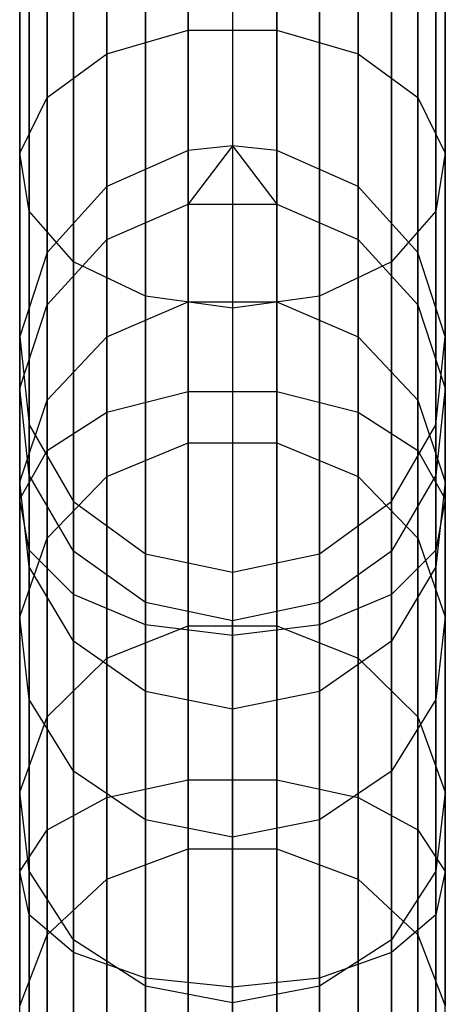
# Model space of a CAD drawing. Extents: x -189 to 189, y -189 to 189.
# Tile 310 of 591: x -0.99 to 0.99, y 177.72 to 182.32. Entities that reach past the tile are written whole.
import ezdxf

# ---------------------------------------------------------------- set-up
doc = ezdxf.new("R2010")
doc.units = 0
doc.header["$LTSCALE"] = 25.4
doc.layers.get('0').update_dxf_attribs({"linetype": 'CONTINUOUS'})

# ---------------------------------------------------------------- blocks, each defined once
blk = doc.blocks.new('CAMELEON-KENAI-C-12244_STL')
at = {"color": 0}
for p, q in [((-0.2079, 189.4034, -30.9634), (-0.2079, 181.7114, -140.9634)), ((-0.2079, 189.4034, -30.9634), (-0.2079, 181.7114, -140.9634)), ((0, 189.4252, -30.9649), (0, 181.7332, -140.9649)), ((0, 189.4252, -30.9649), (0, 181.7332, -140.9649)), ((0.2079, 189.4034, -30.9634), (0.2079, 181.7114, -140.9634)), ((0.2079, 189.4034, -30.9634), (0.2079, 181.7114, -140.9634)), ((-0.5878, 189.2346, -30.9516), (-0.5878, 181.5427, -140.9516)), ((-0.5878, 189.2346, -30.9516), (-0.5878, 181.5427, -140.9516)), ((0.5878, 189.2346, -30.9516), (0.5878, 181.5427, -140.9516)), ((0.5878, 189.2346, -30.9516), (0.5878, 181.5427, -140.9516)), ((-0.866, 188.9264, -30.93), (-0.866, 181.2344, -140.93)), ((-0.866, 188.9264, -30.93), (-0.866, 181.2344, -140.93)), ((0.866, 188.9264, -30.93), (0.866, 181.2344, -140.93)), ((0.866, 188.9264, -30.93), (0.866, 181.2344, -140.93)), ((-0.9945, 188.5319, -30.9024), (-0.9945, 180.8399, -140.9024)), ((-0.9945, 188.5319, -30.9024), (-0.9945, 180.8399, -140.9024)), ((0.9945, 188.5319, -30.9024), (0.9945, 180.8399, -140.9024)), ((0.9945, 188.5319, -30.9024), (0.9945, 180.8399, -140.9024)), ((-0.9511, 188.1193, -30.8736), (-0.9511, 180.4274, -140.8736)), ((-0.9511, 188.1193, -30.8736), (-0.9511, 180.4274, -140.8736)), ((0.9511, 188.1193, -30.8736), (0.9511, 180.4274, -140.8736)), ((0.9511, 188.1193, -30.8736), (0.9511, 180.4274, -140.8736)), ((-0.7431, 187.7601, -30.8485), (-0.7431, 180.0682, -140.8484)), ((-0.7431, 187.7601, -30.8485), (-0.7431, 180.0682, -140.8484)), ((0.7431, 187.7601, -30.8485), (0.7431, 180.0682, -140.8484)), ((0.7431, 187.7601, -30.8485), (0.7431, 180.0682, -140.8484)), ((-0.4067, 187.5163, -30.8314), (-0.4067, 179.8243, -140.8314)), ((-0.4067, 187.5163, -30.8314), (-0.4067, 179.8243, -140.8314)), ((0.4067, 187.5163, -30.8314), (0.4067, 179.8243, -140.8314)), ((0.4067, 187.5163, -30.8314), (0.4067, 179.8243, -140.8314)), ((0, 187.4301, -30.8254), (0, 179.7381, -140.8254)), ((0, 187.4301, -30.8254), (0, 179.7381, -140.8254)), ((-0.2079, 182.2737, -13.6976), (-0.2079, 183.8188, -15.1929)), ((-0.2079, 182.2737, -13.6976), (-0.2079, 183.8188, -15.1929)), ((0.2079, 182.2737, -13.6976), (0.2079, 183.8188, -15.1929)), ((0.2079, 182.2737, -13.6976), (0.2079, 183.8188, -15.1929)), ((-0.5878, 182.1625, -13.8251), (-0.5878, 183.6951, -15.3083)), ((-0.5878, 182.1625, -13.8251), (-0.5878, 183.6951, -15.3083)), ((0.5878, 182.1625, -13.8251), (0.5878, 183.6951, -15.3083)), ((0.5878, 182.1625, -13.8251), (0.5878, 183.6951, -15.3083)), ((-0.866, 181.9593, -14.0578), (-0.866, 183.4691, -15.519)), ((-0.866, 181.9593, -14.0578), (-0.866, 183.4691, -15.519)), ((0.866, 181.9593, -14.0578), (0.866, 183.4691, -15.519)), ((0.866, 181.9593, -14.0578), (0.866, 183.4691, -15.519)), ((-0.9945, 181.6991, -14.3557), (-0.9945, 183.1799, -15.7887)), ((-0.9945, 181.6991, -14.3557), (-0.9945, 183.1799, -15.7887)), ((0.9945, 181.6991, -14.3557), (0.9945, 183.1799, -15.7887)), ((0.9945, 181.6991, -14.3557), (0.9945, 183.1799, -15.7887)), ((-0.9511, 181.4272, -14.6672), (-0.9511, 182.8774, -16.0708)), ((-0.9511, 181.4272, -14.6672), (-0.9511, 182.8774, -16.0708)), ((0.9511, 181.4272, -14.6672), (0.9511, 182.8774, -16.0708)), ((0.9511, 181.4272, -14.6672), (0.9511, 182.8774, -16.0708)), ((-0.7431, 181.1903, -14.9385), (-0.7431, 182.614, -16.3164)), ((-0.7431, 181.1903, -14.9385), (-0.7431, 182.614, -16.3164)), ((0.7431, 181.1903, -14.9385), (0.7431, 182.614, -16.3164)), ((0.7431, 181.1903, -14.9385), (0.7431, 182.614, -16.3164)), ((-0.4067, 181.0296, -15.1226), (-0.4067, 182.4353, -16.4831)), ((-0.4067, 181.0296, -15.1226), (-0.4067, 182.4353, -16.4831)), ((0.4067, 181.0296, -15.1226), (0.4067, 182.4353, -16.4831)), ((0.4067, 181.0296, -15.1226), (0.4067, 182.4353, -16.4831)), ((0, 182.372, -16.542), (0, 180.9727, -15.1878)), ((0, 182.372, -16.542), (0, 180.9727, -15.1878)), ((-0.5878, 182.1625, -13.8251), (-0.2079, 182.2737, -13.6976)), ((-0.5878, 182.1625, -13.8251), (-0.2079, 182.2737, -13.6976)), ((-0.2079, 182.2737, -13.6976), (0.2079, 182.2737, -13.6976)), ((-0.2079, 180.5838, -12.3684), (-0.2079, 182.2737, -13.6976)), ((-0.2079, 180.5838, -12.3684), (-0.2079, 182.2737, -13.6976)), ((-0.2079, 182.2737, -13.6976), (0.2079, 182.2737, -13.6976)), ((0.2079, 182.2737, -13.6976), (0.5878, 182.1625, -13.8251)), ((0.2079, 180.5838, -12.3684), (0.2079, 182.2737, -13.6976)), ((0.2079, 180.5838, -12.3684), (0.2079, 182.2737, -13.6976)), ((0.2079, 182.2737, -13.6976), (0.5878, 182.1625, -13.8251)), ((-0.866, 181.9593, -14.0578), (-0.5878, 182.1625, -13.8251)), ((-0.866, 181.9593, -14.0578), (-0.5878, 182.1625, -13.8251)), ((-0.5878, 180.4861, -12.5065), (-0.5878, 182.1625, -13.8251)), ((-0.5878, 180.4861, -12.5065), (-0.5878, 182.1625, -13.8251)), ((0.5878, 182.1625, -13.8251), (0.866, 181.9593, -14.0578)), ((0.5878, 180.4861, -12.5065), (0.5878, 182.1625, -13.8251)), ((0.5878, 180.4861, -12.5065), (0.5878, 182.1625, -13.8251)), ((0.5878, 182.1625, -13.8251), (0.866, 181.9593, -14.0578)), ((-0.9945, 181.6991, -14.3557), (-0.866, 181.9593, -14.0578)), ((-0.9945, 181.6991, -14.3557), (-0.866, 181.9593, -14.0578)), ((-0.866, 180.3078, -12.7588), (-0.866, 181.9593, -14.0578)), ((-0.866, 180.3078, -12.7588), (-0.866, 181.9593, -14.0578)), ((0.866, 181.9593, -14.0578), (0.9945, 181.6991, -14.3557)), ((0.866, 180.3078, -12.7588), (0.866, 181.9593, -14.0578)), ((0.866, 180.3078, -12.7588), (0.866, 181.9593, -14.0578)), ((0.866, 181.9593, -14.0578), (0.9945, 181.6991, -14.3557)), ((-0.9511, 181.4272, -14.6672), (-0.9945, 181.6991, -14.3557)), ((-0.9945, 180.0796, -13.0818), (-0.9945, 181.6991, -14.3557)), ((-0.9511, 181.4272, -14.6672), (-0.9945, 181.6991, -14.3557)), ((-0.9945, 180.0796, -13.0818), (-0.9945, 181.6991, -14.3557)), ((-0.2079, 181.7114, -140.9634), (-0.5878, 181.5427, -140.9516)), ((-0.2079, 181.7114, -140.9634), (-0.5878, 181.5427, -140.9516)), ((0, 181.7332, -140.9649), (-0.2079, 181.7114, -140.9634)), ((0, 181.7332, -140.9649), (-0.2079, 181.7114, -140.9634)), ((0, 181.7332, -140.9649), (-0.2079, 181.4605, -143.0466)), ((0, 181.7332, -140.9649), (-0.2079, 181.4605, -143.0466)), ((-0.2079, 181.7114, -140.9634), (-0.2079, 181.4605, -143.0466)), ((-0.2079, 181.7114, -140.9634), (-0.2079, 181.4605, -143.0466)), ((0.2079, 181.7114, -140.9634), (0, 181.7332, -140.9649)), ((0, 181.7332, -140.9649), (0.2079, 181.4605, -143.0466)), ((0, 181.7332, -140.9649), (0.2079, 181.4605, -143.0466)), ((0.2079, 181.7114, -140.9634), (0, 181.7332, -140.9649)), ((0.5878, 181.5427, -140.9516), (0.2079, 181.7114, -140.9634)), ((0.2079, 181.7114, -140.9634), (0.2079, 181.4605, -143.0466)), ((0.2079, 181.7114, -140.9634), (0.2079, 181.4605, -143.0466)), ((0.5878, 181.5427, -140.9516), (0.2079, 181.7114, -140.9634)), ((0.9945, 181.6991, -14.3557), (0.9511, 181.4272, -14.6672)), ((0.9945, 181.6991, -14.3557), (0.9511, 181.4272, -14.6672)), ((0.9945, 180.0796, -13.0818), (0.9945, 181.6991, -14.3557)), ((0.9945, 180.0796, -13.0818), (0.9945, 181.6991, -14.3557)), ((-0.5878, 181.5427, -140.9516), (-0.866, 181.2344, -140.93)), ((-0.5878, 181.5427, -140.9516), (-0.866, 181.2344, -140.93)), ((-0.5878, 181.5427, -140.9516), (-0.5878, 181.2939, -143.018)), ((-0.5878, 181.5427, -140.9516), (-0.5878, 181.2939, -143.018)), ((0.866, 181.2344, -140.93), (0.5878, 181.5427, -140.9516)), ((0.5878, 181.5427, -140.9516), (0.5878, 181.2939, -143.018)), ((0.5878, 181.5427, -140.9516), (0.5878, 181.2939, -143.018)), ((0.866, 181.2344, -140.93), (0.5878, 181.5427, -140.9516)), ((-0.5878, 181.2939, -143.018), (-0.2079, 181.4605, -143.0466)), ((-0.5878, 181.2939, -143.018), (-0.2079, 181.4605, -143.0466)), ((-0.2079, 181.4605, -143.0466), (-0.2079, 181.0028, -145.0944)), ((-0.2079, 181.4605, -143.0466), (-0.2079, 181.0028, -145.0944)), ((-0.2079, 181.4605, -143.0466), (0.2079, 181.4605, -143.0466)), ((-0.2079, 181.4605, -143.0466), (0.2079, 181.4605, -143.0466)), ((0.2079, 181.4605, -143.0466), (0.2079, 181.0028, -145.0944)), ((0.2079, 181.4605, -143.0466), (0.2079, 181.0028, -145.0944)), ((0.2079, 181.4605, -143.0466), (0.5878, 181.2939, -143.018)), ((0.2079, 181.4605, -143.0466), (0.5878, 181.2939, -143.018)), ((-0.7431, 181.1903, -14.9385), (-0.9511, 181.4272, -14.6672)), ((-0.9511, 179.8409, -13.4195), (-0.9511, 181.4272, -14.6672)), ((-0.7431, 181.1903, -14.9385), (-0.9511, 181.4272, -14.6672)), ((-0.9511, 179.8409, -13.4195), (-0.9511, 181.4272, -14.6672)), ((0.9511, 181.4272, -14.6672), (0.7431, 181.1903, -14.9385)), ((0.9511, 181.4272, -14.6672), (0.7431, 181.1903, -14.9385)), ((0.9511, 179.8409, -13.4195), (0.9511, 181.4272, -14.6672)), ((0.9511, 179.8409, -13.4195), (0.9511, 181.4272, -14.6672)), ((-0.866, 180.9893, -142.9658), (-0.5878, 181.2939, -143.018)), ((-0.866, 180.9893, -142.9658), (-0.5878, 181.2939, -143.018)), ((-0.5878, 181.2939, -143.018), (-0.5878, 180.8398, -145.0493)), ((-0.5878, 181.2939, -143.018), (-0.5878, 180.8398, -145.0493)), ((0.5878, 181.2939, -143.018), (0.5878, 180.8398, -145.0493)), ((0.5878, 181.2939, -143.018), (0.5878, 180.8398, -145.0493)), ((0.5878, 181.2939, -143.018), (0.866, 180.9893, -142.9658)), ((0.5878, 181.2939, -143.018), (0.866, 180.9893, -142.9658)), ((-0.866, 181.2344, -140.93), (-0.9945, 180.8399, -140.9024)), ((-0.866, 181.2344, -140.93), (-0.9945, 180.8399, -140.9024)), ((-0.866, 181.2344, -140.93), (-0.866, 180.9893, -142.9658)), ((-0.866, 181.2344, -140.93), (-0.866, 180.9893, -142.9658)), ((0.9945, 180.8399, -140.9024), (0.866, 181.2344, -140.93)), ((0.866, 181.2344, -140.93), (0.866, 180.9893, -142.9658)), ((0.866, 181.2344, -140.93), (0.866, 180.9893, -142.9658)), ((0.9945, 180.8399, -140.9024), (0.866, 181.2344, -140.93)), ((-0.4067, 181.0296, -15.1226), (-0.7431, 181.1903, -14.9385)), ((-0.7431, 179.633, -13.7136), (-0.7431, 181.1903, -14.9385)), ((-0.4067, 181.0296, -15.1226), (-0.7431, 181.1903, -14.9385)), ((-0.7431, 179.633, -13.7136), (-0.7431, 181.1903, -14.9385)), ((0.7431, 181.1903, -14.9385), (0.4067, 181.0296, -15.1226)), ((0.7431, 181.1903, -14.9385), (0.4067, 181.0296, -15.1226)), ((0.7431, 179.633, -13.7136), (0.7431, 181.1903, -14.9385)), ((0.7431, 179.633, -13.7136), (0.7431, 181.1903, -14.9385)), ((-0.5878, 180.8398, -145.0493), (-0.2079, 181.0028, -145.0944)), ((-0.5878, 180.8398, -145.0493), (-0.2079, 181.0028, -145.0944)), ((0, 180.9727, -15.1878), (-0.4067, 181.0296, -15.1226)), ((-0.4067, 179.492, -13.9132), (-0.4067, 181.0296, -15.1226)), ((0, 180.9727, -15.1878), (-0.4067, 181.0296, -15.1226)), ((-0.4067, 179.492, -13.9132), (-0.4067, 181.0296, -15.1226)), ((-0.2079, 181.0028, -145.0944), (-0.2079, 180.3428, -147.0862)), ((-0.2079, 181.0028, -145.0944), (-0.2079, 180.3428, -147.0862)), ((-0.2079, 181.0028, -145.0944), (0.2079, 181.0028, -145.0944)), ((-0.2079, 181.0028, -145.0944), (0.2079, 181.0028, -145.0944)), ((0.4067, 181.0296, -15.1226), (0, 180.9727, -15.1878)), ((0.4067, 181.0296, -15.1226), (0, 180.9727, -15.1878)), ((0.2079, 181.0028, -145.0944), (0.2079, 180.3428, -147.0862)), ((0.2079, 181.0028, -145.0944), (0.2079, 180.3428, -147.0862)), ((0.2079, 181.0028, -145.0944), (0.5878, 180.8398, -145.0493)), ((0.2079, 181.0028, -145.0944), (0.5878, 180.8398, -145.0493)), ((0.4067, 179.492, -13.9132), (0.4067, 181.0296, -15.1226)), ((0.4067, 179.492, -13.9132), (0.4067, 181.0296, -15.1226)), ((-0.9945, 180.5995, -142.8989), (-0.866, 180.9893, -142.9658)), ((-0.9945, 180.5995, -142.8989), (-0.866, 180.9893, -142.9658)), ((-0.866, 180.9893, -142.9658), (-0.866, 180.542, -144.9669)), ((-0.866, 180.9893, -142.9658), (-0.866, 180.542, -144.9669)), ((0, 180.9727, -15.1878), (0, 179.4421, -13.9838)), ((0, 180.9727, -15.1878), (0, 179.4421, -13.9838)), ((0.866, 180.9893, -142.9658), (0.866, 180.542, -144.9669)), ((0.866, 180.9893, -142.9658), (0.866, 180.542, -144.9669)), ((0.866, 180.9893, -142.9658), (0.9945, 180.5995, -142.8989)), ((0.866, 180.9893, -142.9658), (0.9945, 180.5995, -142.8989)), ((-0.9945, 180.8399, -140.9024), (-0.9511, 180.4274, -140.8736)), ((-0.9945, 180.8399, -140.9024), (-0.9511, 180.4274, -140.8736)), ((-0.9945, 180.8399, -140.9024), (-0.9945, 180.5995, -142.8989)), ((-0.9945, 180.8399, -140.9024), (-0.9945, 180.5995, -142.8989)), ((-0.866, 180.542, -144.9669), (-0.5878, 180.8398, -145.0493)), ((-0.866, 180.542, -144.9669), (-0.5878, 180.8398, -145.0493)), ((-0.5878, 180.8398, -145.0493), (-0.5878, 180.1851, -147.0251)), ((-0.5878, 180.8398, -145.0493), (-0.5878, 180.1851, -147.0251)), ((0.5878, 180.8398, -145.0493), (0.5878, 180.1851, -147.0251)), ((0.5878, 180.8398, -145.0493), (0.5878, 180.1851, -147.0251)), ((0.5878, 180.8398, -145.0493), (0.866, 180.542, -144.9669)), ((0.5878, 180.8398, -145.0493), (0.866, 180.542, -144.9669)), ((0.9511, 180.4274, -140.8736), (0.9945, 180.8399, -140.9024)), ((0.9511, 180.4274, -140.8736), (0.9945, 180.8399, -140.9024)), ((0.9945, 180.8399, -140.9024), (0.9945, 180.5995, -142.8989)), ((0.9945, 180.8399, -140.9024), (0.9945, 180.5995, -142.8989)), ((-0.9511, 180.1919, -142.829), (-0.9945, 180.5995, -142.8989)), ((-0.9945, 180.5995, -142.8989), (-0.9945, 180.1608, -144.8614)), ((-0.9945, 180.5995, -142.8989), (-0.9945, 180.1608, -144.8614)), ((-0.9511, 180.1919, -142.829), (-0.9945, 180.5995, -142.8989)), ((-0.5878, 180.4861, -12.5065), (-0.2079, 180.5838, -12.3684)), ((-0.5878, 180.4861, -12.5065), (-0.2079, 180.5838, -12.3684)), ((-0.2079, 180.5838, -12.3684), (0.2079, 180.5838, -12.3684)), ((-0.2079, 178.7666, -11.2191), (-0.2079, 180.5838, -12.3684)), ((-0.2079, 178.7666, -11.2191), (-0.2079, 180.5838, -12.3684)), ((-0.2079, 180.5838, -12.3684), (0.2079, 180.5838, -12.3684)), ((0.2079, 180.5838, -12.3684), (0.5878, 180.4861, -12.5065)), ((0.2079, 178.7666, -11.2191), (0.2079, 180.5838, -12.3684)), ((0.2079, 178.7666, -11.2191), (0.2079, 180.5838, -12.3684)), ((0.2079, 180.5838, -12.3684), (0.5878, 180.4861, -12.5065)), ((0.9945, 180.5995, -142.8989), (0.9511, 180.1919, -142.829)), ((0.9945, 180.5995, -142.8989), (0.9511, 180.1919, -142.829)), ((0.9945, 180.5995, -142.8989), (0.9945, 180.1608, -144.8614)), ((0.9945, 180.5995, -142.8989), (0.9945, 180.1608, -144.8614)), ((-0.9945, 180.1608, -144.8614), (-0.866, 180.542, -144.9669)), ((-0.9945, 180.1608, -144.8614), (-0.866, 180.542, -144.9669)), ((-0.866, 180.542, -144.9669), (-0.866, 179.897, -146.9133)), ((-0.866, 180.542, -144.9669), (-0.866, 179.897, -146.9133)), ((0.866, 180.542, -144.9669), (0.866, 179.897, -146.9133)), ((0.866, 180.542, -144.9669), (0.866, 179.897, -146.9133)), ((0.866, 180.542, -144.9669), (0.9945, 180.1608, -144.8614)), ((0.866, 180.542, -144.9669), (0.9945, 180.1608, -144.8614)), ((-0.866, 180.3078, -12.7588), (-0.5878, 180.4861, -12.5065)), ((-0.866, 180.3078, -12.7588), (-0.5878, 180.4861, -12.5065)), ((-0.5878, 178.6836, -11.3664), (-0.5878, 180.4861, -12.5065)), ((-0.5878, 178.6836, -11.3664), (-0.5878, 180.4861, -12.5065)), ((0.5878, 180.4861, -12.5065), (0.866, 180.3078, -12.7588)), ((0.5878, 178.6836, -11.3664), (0.5878, 180.4861, -12.5065)), ((0.5878, 178.6836, -11.3664), (0.5878, 180.4861, -12.5065)), ((0.5878, 180.4861, -12.5065), (0.866, 180.3078, -12.7588)), ((-0.9511, 180.4274, -140.8736), (-0.7431, 180.0682, -140.8484)), ((-0.9511, 180.4274, -140.8736), (-0.7431, 180.0682, -140.8484)), ((-0.9511, 180.4274, -140.8736), (-0.9511, 180.1919, -142.829)), ((-0.9511, 180.4274, -140.8736), (-0.9511, 180.1919, -142.829)), ((0.7431, 180.0682, -140.8484), (0.9511, 180.4274, -140.8736)), ((0.7431, 180.0682, -140.8484), (0.9511, 180.4274, -140.8736)), ((0.9511, 180.4274, -140.8736), (0.9511, 180.1919, -142.829)), ((0.9511, 180.4274, -140.8736), (0.9511, 180.1919, -142.829)), ((-0.9945, 180.0796, -13.0818), (-0.866, 180.3078, -12.7588)), ((-0.9945, 180.0796, -13.0818), (-0.866, 180.3078, -12.7588)), ((-0.866, 178.5321, -11.6357), (-0.866, 180.3078, -12.7588)), ((-0.866, 178.5321, -11.6357), (-0.866, 180.3078, -12.7588)), ((-0.5878, 180.1851, -147.0251), (-0.2079, 180.3428, -147.0862)), ((-0.5878, 180.1851, -147.0251), (-0.2079, 180.3428, -147.0862)), ((-0.2079, 180.3428, -147.0862), (-0.2079, 179.4871, -149.0021)), ((-0.2079, 180.3428, -147.0862), (-0.2079, 179.4871, -149.0021)), ((-0.2079, 180.3428, -147.0862), (0.2079, 180.3428, -147.0862)), ((-0.2079, 180.3428, -147.0862), (0.2079, 180.3428, -147.0862)), ((0.2079, 180.3428, -147.0862), (0.2079, 179.4871, -149.0021)), ((0.2079, 180.3428, -147.0862), (0.2079, 179.4871, -149.0021)), ((0.2079, 180.3428, -147.0862), (0.5878, 180.1851, -147.0251)), ((0.2079, 180.3428, -147.0862), (0.5878, 180.1851, -147.0251)), ((0.866, 180.3078, -12.7588), (0.9945, 180.0796, -13.0818)), ((0.866, 178.5321, -11.6357), (0.866, 180.3078, -12.7588)), ((0.866, 178.5321, -11.6357), (0.866, 180.3078, -12.7588)), ((0.866, 180.3078, -12.7588), (0.9945, 180.0796, -13.0818)), ((-0.7431, 179.837, -142.7681), (-0.9511, 180.1919, -142.829)), ((-0.9511, 180.1919, -142.829), (-0.9511, 179.7623, -144.7511)), ((-0.9511, 180.1919, -142.829), (-0.9511, 179.7623, -144.7511)), ((-0.7431, 179.837, -142.7681), (-0.9511, 180.1919, -142.829)), ((-0.866, 179.897, -146.9133), (-0.5878, 180.1851, -147.0251)), ((-0.866, 179.897, -146.9133), (-0.5878, 180.1851, -147.0251)), ((-0.5878, 180.1851, -147.0251), (-0.5878, 179.3363, -148.9255)), ((-0.5878, 180.1851, -147.0251), (-0.5878, 179.3363, -148.9255)), ((0.5878, 180.1851, -147.0251), (0.5878, 179.3363, -148.9255)), ((0.5878, 180.1851, -147.0251), (0.5878, 179.3363, -148.9255)), ((0.5878, 180.1851, -147.0251), (0.866, 179.897, -146.9133)), ((0.5878, 180.1851, -147.0251), (0.866, 179.897, -146.9133)), ((0.9511, 180.1919, -142.829), (0.7431, 179.837, -142.7681)), ((0.9511, 180.1919, -142.829), (0.7431, 179.837, -142.7681)), ((0.9511, 180.1919, -142.829), (0.9511, 179.7623, -144.7511)), ((0.9511, 180.1919, -142.829), (0.9511, 179.7623, -144.7511)), ((-0.9511, 179.7623, -144.7511), (-0.9945, 180.1608, -144.8614)), ((-0.9945, 180.1608, -144.8614), (-0.9945, 179.5283, -146.7703)), ((-0.9945, 180.1608, -144.8614), (-0.9945, 179.5283, -146.7703)), ((-0.9511, 179.7623, -144.7511), (-0.9945, 180.1608, -144.8614)), ((0.9945, 180.1608, -144.8614), (0.9511, 179.7623, -144.7511)), ((0.9945, 180.1608, -144.8614), (0.9511, 179.7623, -144.7511)), ((0.9945, 180.1608, -144.8614), (0.9945, 179.5283, -146.7703)), ((0.9945, 180.1608, -144.8614), (0.9945, 179.5283, -146.7703)), ((-0.9511, 179.8409, -13.4195), (-0.9945, 180.0796, -13.0818)), ((-0.9945, 178.3381, -11.9804), (-0.9945, 180.0796, -13.0818)), ((-0.9511, 179.8409, -13.4195), (-0.9945, 180.0796, -13.0818)), ((-0.9945, 178.3381, -11.9804), (-0.9945, 180.0796, -13.0818)), ((0.9945, 180.0796, -13.0818), (0.9511, 179.8409, -13.4195)), ((0.9945, 180.0796, -13.0818), (0.9511, 179.8409, -13.4195)), ((0.9945, 178.3381, -11.9804), (0.9945, 180.0796, -13.0818)), ((0.9945, 178.3381, -11.9804), (0.9945, 180.0796, -13.0818)), ((-0.7431, 180.0682, -140.8484), (-0.4067, 179.8243, -140.8314)), ((-0.7431, 180.0682, -140.8484), (-0.4067, 179.8243, -140.8314)), ((-0.7431, 180.0682, -140.8484), (-0.7431, 179.837, -142.7681)), ((-0.7431, 180.0682, -140.8484), (-0.7431, 179.837, -142.7681)), ((0.4067, 179.8243, -140.8314), (0.7431, 180.0682, -140.8484)), ((0.4067, 179.8243, -140.8314), (0.7431, 180.0682, -140.8484)), ((0.7431, 180.0682, -140.8484), (0.7431, 179.837, -142.7681)), ((0.7431, 180.0682, -140.8484), (0.7431, 179.837, -142.7681)), ((-0.9945, 179.5283, -146.7703), (-0.866, 179.897, -146.9133)), ((-0.9945, 179.5283, -146.7703), (-0.866, 179.897, -146.9133)), ((-0.866, 179.897, -146.9133), (-0.866, 179.0608, -148.7856)), ((-0.866, 179.897, -146.9133), (-0.866, 179.0608, -148.7856)), ((0.866, 179.897, -146.9133), (0.866, 179.0608, -148.7856)), ((0.866, 179.897, -146.9133), (0.866, 179.0608, -148.7856)), ((0.866, 179.897, -146.9133), (0.9945, 179.5283, -146.7703)), ((0.866, 179.897, -146.9133), (0.9945, 179.5283, -146.7703)), ((-0.7431, 179.633, -13.7136), (-0.9511, 179.8409, -13.4195)), ((-0.9511, 178.1352, -12.3407), (-0.9511, 179.8409, -13.4195)), ((-0.7431, 179.633, -13.7136), (-0.9511, 179.8409, -13.4195)), ((-0.9511, 178.1352, -12.3407), (-0.9511, 179.8409, -13.4195)), ((-0.4067, 179.5961, -142.7268), (-0.7431, 179.837, -142.7681)), ((-0.7431, 179.837, -142.7681), (-0.7431, 179.4152, -144.6551)), ((-0.7431, 179.837, -142.7681), (-0.7431, 179.4152, -144.6551)), ((-0.4067, 179.5961, -142.7268), (-0.7431, 179.837, -142.7681)), ((-0.4067, 179.8243, -140.8314), (0, 179.7381, -140.8254)), ((-0.4067, 179.8243, -140.8314), (0, 179.7381, -140.8254)), ((-0.4067, 179.8243, -140.8314), (-0.4067, 179.5961, -142.7268)), ((-0.4067, 179.8243, -140.8314), (-0.4067, 179.5961, -142.7268)), ((0, 179.7381, -140.8254), (0.4067, 179.8243, -140.8314)), ((0, 179.7381, -140.8254), (0.4067, 179.8243, -140.8314)), ((0.7431, 179.837, -142.7681), (0.4067, 179.5961, -142.7268)), ((0.7431, 179.837, -142.7681), (0.4067, 179.5961, -142.7268)), ((0.4067, 179.8243, -140.8314), (0.4067, 179.5961, -142.7268)), ((0.4067, 179.8243, -140.8314), (0.4067, 179.5961, -142.7268)), ((0.9511, 179.8409, -13.4195), (0.7431, 179.633, -13.7136)), ((0.9511, 179.8409, -13.4195), (0.7431, 179.633, -13.7136)), ((0.7431, 179.837, -142.7681), (0.7431, 179.4152, -144.6551)), ((0.7431, 179.837, -142.7681), (0.7431, 179.4152, -144.6551)), ((0.9511, 178.1352, -12.3407), (0.9511, 179.8409, -13.4195)), ((0.9511, 178.1352, -12.3407), (0.9511, 179.8409, -13.4195)), ((-0.7431, 179.4152, -144.6551), (-0.9511, 179.7623, -144.7511)), ((-0.9511, 179.7623, -144.7511), (-0.9511, 179.1427, -146.6207)), ((-0.9511, 179.7623, -144.7511), (-0.9511, 179.1427, -146.6207)), ((-0.7431, 179.4152, -144.6551), (-0.9511, 179.7623, -144.7511)), ((0.9511, 179.7623, -144.7511), (0.7431, 179.4152, -144.6551)), ((0.9511, 179.7623, -144.7511), (0.7431, 179.4152, -144.6551)), ((0.9511, 179.7623, -144.7511), (0.9511, 179.1427, -146.6207)), ((0.9511, 179.7623, -144.7511), (0.9511, 179.1427, -146.6207)), ((0, 179.7381, -140.8254), (0, 179.5109, -142.7122)), ((0, 179.7381, -140.8254), (0, 179.5109, -142.7122)), ((-0.4067, 179.492, -13.9132), (-0.7431, 179.633, -13.7136)), ((-0.7431, 177.9586, -12.6545), (-0.7431, 179.633, -13.7136)), ((-0.4067, 179.492, -13.9132), (-0.7431, 179.633, -13.7136)), ((-0.7431, 177.9586, -12.6545), (-0.7431, 179.633, -13.7136)), ((0.7431, 179.633, -13.7136), (0.4067, 179.492, -13.9132)), ((0.7431, 179.633, -13.7136), (0.4067, 179.492, -13.9132)), ((0.7431, 177.9586, -12.6545), (0.7431, 179.633, -13.7136)), ((0.7431, 177.9586, -12.6545), (0.7431, 179.633, -13.7136)), ((0, 179.5109, -142.7122), (-0.4067, 179.5961, -142.7268)), ((-0.4067, 179.5961, -142.7268), (-0.4067, 179.1796, -144.5899)), ((-0.4067, 179.5961, -142.7268), (-0.4067, 179.1796, -144.5899)), ((0, 179.5109, -142.7122), (-0.4067, 179.5961, -142.7268)), ((0.4067, 179.5961, -142.7268), (0, 179.5109, -142.7122)), ((0.4067, 179.5961, -142.7268), (0, 179.5109, -142.7122)), ((0.4067, 179.5961, -142.7268), (0.4067, 179.1796, -144.5899)), ((0.4067, 179.5961, -142.7268), (0.4067, 179.1796, -144.5899)), ((-0.9511, 179.1427, -146.6207), (-0.9945, 179.5283, -146.7703)), ((-0.9945, 179.5283, -146.7703), (-0.9945, 178.7083, -148.6064)), ((-0.9945, 179.5283, -146.7703), (-0.9945, 178.7083, -148.6064)), ((-0.9511, 179.1427, -146.6207), (-0.9945, 179.5283, -146.7703)), ((0.9945, 179.5283, -146.7703), (0.9511, 179.1427, -146.6207)), ((0.9945, 179.5283, -146.7703), (0.9511, 179.1427, -146.6207)), ((0.9945, 179.5283, -146.7703), (0.9945, 178.7083, -148.6064)), ((0.9945, 179.5283, -146.7703), (0.9945, 178.7083, -148.6064)), ((-0.5878, 179.3363, -148.9255), (-0.2079, 179.4871, -149.0021)), ((-0.5878, 179.3363, -148.9255), (-0.2079, 179.4871, -149.0021)), ((0, 179.4421, -13.9838), (-0.4067, 179.492, -13.9132)), ((-0.4067, 177.8387, -12.8675), (-0.4067, 179.492, -13.9132)), ((0, 179.4421, -13.9838), (-0.4067, 179.492, -13.9132)), ((-0.4067, 177.8387, -12.8675), (-0.4067, 179.492, -13.9132)), ((-0.2079, 179.4871, -149.0021), (-0.2079, 178.4443, -150.823)), ((-0.2079, 179.4871, -149.0021), (-0.2079, 178.4443, -150.823)), ((-0.2079, 179.4871, -149.0021), (0.2079, 179.4871, -149.0021)), ((-0.2079, 179.4871, -149.0021), (0.2079, 179.4871, -149.0021)), ((0, 179.0963, -144.5669), (0, 179.5109, -142.7122)), ((0, 179.0963, -144.5669), (0, 179.5109, -142.7122)), ((0.4067, 179.492, -13.9132), (0, 179.4421, -13.9838)), ((0.4067, 179.492, -13.9132), (0, 179.4421, -13.9838)), ((0.2079, 179.4871, -149.0021), (0.2079, 178.4443, -150.823)), ((0.2079, 179.4871, -149.0021), (0.2079, 178.4443, -150.823)), ((0.2079, 179.4871, -149.0021), (0.5878, 179.3363, -148.9255)), ((0.2079, 179.4871, -149.0021), (0.5878, 179.3363, -148.9255)), ((0.4067, 177.8387, -12.8675), (0.4067, 179.492, -13.9132)), ((0.4067, 177.8387, -12.8675), (0.4067, 179.492, -13.9132)), ((0, 179.4421, -13.9838), (0, 177.7963, -12.9429)), ((0, 179.4421, -13.9838), (0, 177.7963, -12.9429)), ((-0.4067, 179.1796, -144.5899), (-0.7431, 179.4152, -144.6551)), ((-0.7431, 179.4152, -144.6551), (-0.7431, 178.807, -146.4905)), ((-0.7431, 179.4152, -144.6551), (-0.7431, 178.807, -146.4905)), ((-0.4067, 179.1796, -144.5899), (-0.7431, 179.4152, -144.6551)), ((0.7431, 179.4152, -144.6551), (0.4067, 179.1796, -144.5899)), ((0.7431, 179.4152, -144.6551), (0.4067, 179.1796, -144.5899)), ((0.7431, 179.4152, -144.6551), (0.7431, 178.807, -146.4905)), ((0.7431, 179.4152, -144.6551), (0.7431, 178.807, -146.4905)), ((-0.866, 179.0608, -148.7856), (-0.5878, 179.3363, -148.9255)), ((-0.866, 179.0608, -148.7856), (-0.5878, 179.3363, -148.9255)), ((-0.5878, 179.3363, -148.9255), (-0.5878, 178.3019, -150.7317)), ((-0.5878, 179.3363, -148.9255), (-0.5878, 178.3019, -150.7317)), ((0.5878, 179.3363, -148.9255), (0.5878, 178.3019, -150.7317)), ((0.5878, 179.3363, -148.9255), (0.5878, 178.3019, -150.7317)), ((0.5878, 179.3363, -148.9255), (0.866, 179.0608, -148.7856)), ((0.5878, 179.3363, -148.9255), (0.866, 179.0608, -148.7856)), ((0, 179.0963, -144.5669), (-0.4067, 179.1796, -144.5899)), ((-0.4067, 179.1796, -144.5899), (-0.4067, 178.5791, -146.4021)), ((-0.4067, 179.1796, -144.5899), (-0.4067, 178.5791, -146.4021)), ((0, 179.0963, -144.5669), (-0.4067, 179.1796, -144.5899)), ((0.4067, 179.1796, -144.5899), (0, 179.0963, -144.5669)), ((0.4067, 179.1796, -144.5899), (0, 179.0963, -144.5669)), ((0.4067, 179.1796, -144.5899), (0.4067, 178.5791, -146.4021)), ((0.4067, 179.1796, -144.5899), (0.4067, 178.5791, -146.4021)), ((-0.7431, 178.807, -146.4905), (-0.9511, 179.1427, -146.6207)), ((-0.9511, 179.1427, -146.6207), (-0.9511, 178.3396, -148.4191)), ((-0.9511, 179.1427, -146.6207), (-0.9511, 178.3396, -148.4191)), ((-0.7431, 178.807, -146.4905), (-0.9511, 179.1427, -146.6207)), ((0.9511, 179.1427, -146.6207), (0.7431, 178.807, -146.4905)), ((0.9511, 179.1427, -146.6207), (0.7431, 178.807, -146.4905)), ((0.9511, 179.1427, -146.6207), (0.9511, 178.3396, -148.4191)), ((0.9511, 179.1427, -146.6207), (0.9511, 178.3396, -148.4191)), ((0, 178.4985, -146.3709), (0, 179.0963, -144.5669)), ((0, 178.4985, -146.3709), (0, 179.0963, -144.5669)), ((-0.9945, 178.7083, -148.6064), (-0.866, 179.0608, -148.7856)), ((-0.9945, 178.7083, -148.6064), (-0.866, 179.0608, -148.7856)), ((-0.866, 179.0608, -148.7856), (-0.866, 178.0418, -150.5649)), ((-0.866, 179.0608, -148.7856), (-0.866, 178.0418, -150.5649)), ((0.866, 179.0608, -148.7856), (0.866, 178.0418, -150.5649)), ((0.866, 179.0608, -148.7856), (0.866, 178.0418, -150.5649)), ((0.866, 179.0608, -148.7856), (0.9945, 178.7083, -148.6064)), ((0.866, 179.0608, -148.7856), (0.9945, 178.7083, -148.6064)), ((-0.4067, 178.5791, -146.4021), (-0.7431, 178.807, -146.4905)), ((-0.7431, 178.807, -146.4905), (-0.7431, 178.0185, -148.256)), ((-0.7431, 178.807, -146.4905), (-0.7431, 178.0185, -148.256)), ((-0.4067, 178.5791, -146.4021), (-0.7431, 178.807, -146.4905)), ((0.7431, 178.807, -146.4905), (0.4067, 178.5791, -146.4021)), ((0.7431, 178.807, -146.4905), (0.4067, 178.5791, -146.4021)), ((0.7431, 178.807, -146.4905), (0.7431, 178.0185, -148.256)), ((0.7431, 178.807, -146.4905), (0.7431, 178.0185, -148.256)), ((-0.5878, 178.6836, -11.3664), (-0.2079, 178.7666, -11.2191)), ((-0.5878, 178.6836, -11.3664), (-0.2079, 178.7666, -11.2191)), ((-0.2079, 178.7666, -11.2191), (0.2079, 178.7666, -11.2191)), ((-0.2079, 176.8413, -10.2618), (-0.2079, 178.7666, -11.2191)), ((-0.2079, 176.8413, -10.2618), (-0.2079, 178.7666, -11.2191)), ((-0.2079, 178.7666, -11.2191), (0.2079, 178.7666, -11.2191)), ((0.2079, 178.7666, -11.2191), (0.5878, 178.6836, -11.3664)), ((0.2079, 176.8413, -10.2618), (0.2079, 178.7666, -11.2191)), ((0.2079, 176.8413, -10.2618), (0.2079, 178.7666, -11.2191)), ((0.2079, 178.7666, -11.2191), (0.5878, 178.6836, -11.3664)), ((-0.9511, 178.3396, -148.4191), (-0.9945, 178.7083, -148.6064)), ((-0.9945, 178.7083, -148.6064), (-0.9945, 177.7089, -150.3514)), ((-0.9945, 178.7083, -148.6064), (-0.9945, 177.7089, -150.3514)), ((-0.9511, 178.3396, -148.4191), (-0.9945, 178.7083, -148.6064)), ((0.9945, 178.7083, -148.6064), (0.9511, 178.3396, -148.4191)), ((0.9945, 178.7083, -148.6064), (0.9511, 178.3396, -148.4191)), ((0.9945, 178.7083, -148.6064), (0.9945, 177.7089, -150.3514)), ((0.9945, 178.7083, -148.6064), (0.9945, 177.7089, -150.3514)), ((-0.866, 178.5321, -11.6357), (-0.5878, 178.6836, -11.3664)), ((-0.866, 178.5321, -11.6357), (-0.5878, 178.6836, -11.3664)), ((-0.5878, 176.7739, -10.4169), (-0.5878, 178.6836, -11.3664)), ((-0.5878, 176.7739, -10.4169), (-0.5878, 178.6836, -11.3664)), ((0.5878, 178.6836, -11.3664), (0.866, 178.5321, -11.6357)), ((0.5878, 176.7739, -10.4169), (0.5878, 178.6836, -11.3664)), ((0.5878, 176.7739, -10.4169), (0.5878, 178.6836, -11.3664)), ((0.5878, 178.6836, -11.3664), (0.866, 178.5321, -11.6357)), ((0, 178.4985, -146.3709), (-0.4067, 178.5791, -146.4021)), ((-0.4067, 178.5791, -146.4021), (-0.4067, 177.8006, -148.1453)), ((-0.4067, 178.5791, -146.4021), (-0.4067, 177.8006, -148.1453)), ((0, 178.4985, -146.3709), (-0.4067, 178.5791, -146.4021)), ((0.4067, 178.5791, -146.4021), (0, 178.4985, -146.3709)), ((0.4067, 178.5791, -146.4021), (0, 178.4985, -146.3709)), ((0.4067, 178.5791, -146.4021), (0.4067, 177.8006, -148.1453)), ((0.4067, 178.5791, -146.4021), (0.4067, 177.8006, -148.1453)), ((-0.9945, 178.3381, -11.9804), (-0.866, 178.5321, -11.6357)), ((-0.9945, 178.3381, -11.9804), (-0.866, 178.5321, -11.6357)), ((-0.866, 176.6507, -10.7003), (-0.866, 178.5321, -11.6357)), ((-0.866, 176.6507, -10.7003), (-0.866, 178.5321, -11.6357)), ((0.866, 178.5321, -11.6357), (0.9945, 178.3381, -11.9804)), ((0.866, 176.6507, -10.7003), (0.866, 178.5321, -11.6357)), ((0.866, 176.6507, -10.7003), (0.866, 178.5321, -11.6357)), ((0.866, 178.5321, -11.6357), (0.9945, 178.3381, -11.9804)), ((0, 177.7235, -148.1061), (0, 178.4985, -146.3709)), ((0, 177.7235, -148.1061), (0, 178.4985, -146.3709)), ((-0.5878, 178.3019, -150.7317), (-0.2079, 178.4443, -150.823)), ((-0.5878, 178.3019, -150.7317), (-0.2079, 178.4443, -150.823)), ((-0.2079, 178.4443, -150.823), (-0.2079, 177.2248, -152.5305)), ((-0.2079, 178.4443, -150.823), (-0.2079, 177.2248, -152.5305)), ((-0.2079, 178.4443, -150.823), (0.2079, 178.4443, -150.823)), ((-0.2079, 178.4443, -150.823), (0.2079, 178.4443, -150.823)), ((0.2079, 178.4443, -150.823), (0.2079, 177.2248, -152.5305)), ((0.2079, 178.4443, -150.823), (0.2079, 177.2248, -152.5305)), ((0.2079, 178.4443, -150.823), (0.5878, 178.3019, -150.7317)), ((0.2079, 178.4443, -150.823), (0.5878, 178.3019, -150.7317)), ((-0.9511, 178.1352, -12.3407), (-0.9945, 178.3381, -11.9804)), ((-0.9945, 176.493, -11.0629), (-0.9945, 178.3381, -11.9804)), ((-0.9511, 178.1352, -12.3407), (-0.9945, 178.3381, -11.9804)), ((-0.9945, 176.493, -11.0629), (-0.9945, 178.3381, -11.9804)), ((-0.7431, 178.0185, -148.256), (-0.9511, 178.3396, -148.4191)), ((-0.9511, 178.3396, -148.4191), (-0.9511, 177.3607, -150.1282)), ((-0.9511, 178.3396, -148.4191), (-0.9511, 177.3607, -150.1282)), ((-0.7431, 178.0185, -148.256), (-0.9511, 178.3396, -148.4191)), ((0.9511, 178.3396, -148.4191), (0.7431, 178.0185, -148.256)), ((0.9511, 178.3396, -148.4191), (0.7431, 178.0185, -148.256)), ((0.9511, 178.3396, -148.4191), (0.9511, 177.3607, -150.1282)), ((0.9511, 178.3396, -148.4191), (0.9511, 177.3607, -150.1282)), ((0.9945, 178.3381, -11.9804), (0.9511, 178.1352, -12.3407)), ((0.9945, 178.3381, -11.9804), (0.9511, 178.1352, -12.3407)), ((0.9945, 176.493, -11.0629), (0.9945, 178.3381, -11.9804)), ((0.9945, 176.493, -11.0629), (0.9945, 178.3381, -11.9804)), ((-0.866, 178.0418, -150.5649), (-0.5878, 178.3019, -150.7317)), ((-0.866, 178.0418, -150.5649), (-0.5878, 178.3019, -150.7317)), ((-0.5878, 178.3019, -150.7317), (-0.5878, 177.0923, -152.4255)), ((-0.5878, 178.3019, -150.7317), (-0.5878, 177.0923, -152.4255)), ((0.5878, 178.3019, -150.7317), (0.5878, 177.0923, -152.4255)), ((0.5878, 178.3019, -150.7317), (0.5878, 177.0923, -152.4255)), ((0.5878, 178.3019, -150.7317), (0.866, 178.0418, -150.5649)), ((0.5878, 178.3019, -150.7317), (0.866, 178.0418, -150.5649)), ((-0.7431, 177.9586, -12.6545), (-0.9511, 178.1352, -12.3407)), ((-0.9511, 176.3281, -11.4422), (-0.9511, 178.1352, -12.3407)), ((-0.7431, 177.9586, -12.6545), (-0.9511, 178.1352, -12.3407)), ((-0.9511, 176.3281, -11.4422), (-0.9511, 178.1352, -12.3407)), ((0.9511, 178.1352, -12.3407), (0.7431, 177.9586, -12.6545)), ((0.9511, 178.1352, -12.3407), (0.7431, 177.9586, -12.6545)), ((0.9511, 176.3281, -11.4422), (0.9511, 178.1352, -12.3407)), ((0.9511, 176.3281, -11.4422), (0.9511, 178.1352, -12.3407)), ((-0.9945, 177.7089, -150.3514), (-0.866, 178.0418, -150.5649)), ((-0.9945, 177.7089, -150.3514), (-0.866, 178.0418, -150.5649)), ((-0.866, 178.0418, -150.5649), (-0.866, 176.8501, -152.2335)), ((-0.866, 178.0418, -150.5649), (-0.866, 176.8501, -152.2335)), ((-0.4067, 177.8006, -148.1453), (-0.7431, 178.0185, -148.256)), ((-0.7431, 178.0185, -148.256), (-0.7431, 177.0576, -149.9339)), ((-0.7431, 178.0185, -148.256), (-0.7431, 177.0576, -149.9339)), ((-0.4067, 177.8006, -148.1453), (-0.7431, 178.0185, -148.256)), ((0.7431, 178.0185, -148.256), (0.4067, 177.8006, -148.1453)), ((0.7431, 178.0185, -148.256), (0.4067, 177.8006, -148.1453)), ((0.7431, 178.0185, -148.256), (0.7431, 177.0576, -149.9339)), ((0.7431, 178.0185, -148.256), (0.7431, 177.0576, -149.9339)), ((0.866, 178.0418, -150.5649), (0.866, 176.8501, -152.2335)), ((0.866, 178.0418, -150.5649), (0.866, 176.8501, -152.2335)), ((0.866, 178.0418, -150.5649), (0.9945, 177.7089, -150.3514)), ((0.866, 178.0418, -150.5649), (0.9945, 177.7089, -150.3514)), ((-0.4067, 177.8387, -12.8675), (-0.7431, 177.9586, -12.6545)), ((-0.7431, 176.1845, -11.7724), (-0.7431, 177.9586, -12.6545)), ((-0.4067, 177.8387, -12.8675), (-0.7431, 177.9586, -12.6545)), ((-0.7431, 176.1845, -11.7724), (-0.7431, 177.9586, -12.6545)), ((0.7431, 177.9586, -12.6545), (0.4067, 177.8387, -12.8675)), ((0.7431, 177.9586, -12.6545), (0.4067, 177.8387, -12.8675)), ((0.7431, 176.1845, -11.7724), (0.7431, 177.9586, -12.6545)), ((0.7431, 176.1845, -11.7724), (0.7431, 177.9586, -12.6545)), ((0, 177.7963, -12.9429), (-0.4067, 177.8387, -12.8675)), ((-0.4067, 176.087, -11.9966), (-0.4067, 177.8387, -12.8675)), ((0, 177.7963, -12.9429), (-0.4067, 177.8387, -12.8675)), ((-0.4067, 176.087, -11.9966), (-0.4067, 177.8387, -12.8675)), ((0.4067, 177.8387, -12.8675), (0, 177.7963, -12.9429)), ((0.4067, 177.8387, -12.8675), (0, 177.7963, -12.9429)), ((0.4067, 176.087, -11.9966), (0.4067, 177.8387, -12.8675)), ((0.4067, 176.087, -11.9966), (0.4067, 177.8387, -12.8675)), ((0, 177.7235, -148.1061), (-0.4067, 177.8006, -148.1453)), ((-0.4067, 177.8006, -148.1453), (-0.4067, 176.8518, -149.8019)), ((-0.4067, 177.8006, -148.1453), (-0.4067, 176.8518, -149.8019)), ((0, 177.7235, -148.1061), (-0.4067, 177.8006, -148.1453)), ((0.4067, 177.8006, -148.1453), (0, 177.7235, -148.1061)), ((0.4067, 177.8006, -148.1453), (0, 177.7235, -148.1061)), ((0, 177.7963, -12.9429), (0, 176.0526, -12.0759)), ((0, 177.7963, -12.9429), (0, 176.0526, -12.0759)), ((0.4067, 177.8006, -148.1453), (0.4067, 176.8518, -149.8019)), ((0.4067, 177.8006, -148.1453), (0.4067, 176.8518, -149.8019)), ((0, 176.7791, -149.7553), (0, 177.7235, -148.1061)), ((0, 176.7791, -149.7553), (0, 177.7235, -148.1061))]:
    blk.add_line(p, q, dxfattribs=at)

msp = doc.modelspace()

# ---------------------------------------------------------------- block references
at = {"color": 0}
msp.add_blockref('CAMELEON-KENAI-C-12244_STL', (0, 0), dxfattribs=at)

doc.saveas('drawing.dxf')
